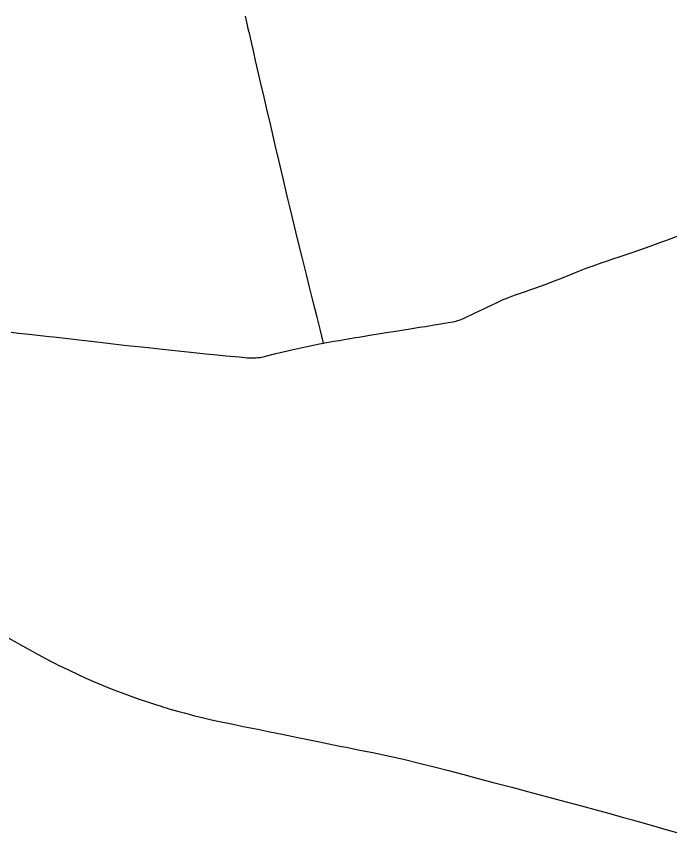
# Model space of a CAD drawing. Extents: x 0 to 34, y 0 to 22.
# Drawn here: x 7.5882 to 7.8127, y 17.0001 to 17.2803 of the extents above; entities that cross this region are included whole.
import ezdxf

# ---------------------------------------------------------------- set-up
doc = ezdxf.new("R2010")
doc.units = 0
doc.layers.add('GM_X_State_Route', color=7, linetype='Continuous')
doc.layers.add('GM_X_US_Route', color=7, linetype='Continuous')

msp = doc.modelspace()

# ---------------------------------------------------------------- linework, layer by layer
at = {"layer": 'GM_X_State_Route'}
for points in [[(7.693739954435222, 17.168150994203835), (7.692552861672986, 17.172976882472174), (7.691526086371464, 17.177070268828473), (7.6907556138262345, 17.18014004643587), (7.6898849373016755, 17.183672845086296), (7.6890675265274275, 17.186893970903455), (7.687899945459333, 17.19165868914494), (7.68641331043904, 17.19770226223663), (7.685306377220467, 17.20215583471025), (7.684289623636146, 17.20630564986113), (7.683107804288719, 17.21112046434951), (7.682270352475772, 17.21449980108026), (7.6816100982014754, 17.217215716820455), (7.681007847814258, 17.219675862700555), (7.679959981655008, 17.224197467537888), (7.678402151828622, 17.23092924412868), (7.677302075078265, 17.235601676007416), (7.675370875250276, 17.243871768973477), (7.6745613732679, 17.247418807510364), (7.673316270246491, 17.25259908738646), (7.672255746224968, 17.257279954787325), (7.671455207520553, 17.260722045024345), (7.670427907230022, 17.265193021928), (7.669831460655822, 17.267870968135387), (7.669558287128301, 17.269089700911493), (7.669382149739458, 17.26987705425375), (7.668543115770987, 17.273471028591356), (7.668279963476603, 17.274528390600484), (7.668224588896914, 17.27474988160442), (7.6679213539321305, 17.275979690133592), (7.66762919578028, 17.277266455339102), (7.666922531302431, 17.280404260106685)], [(7.585431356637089, 17.067009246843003), (7.592414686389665, 17.063116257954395), (7.595749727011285, 17.06128842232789), (7.598449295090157, 17.059823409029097), (7.600005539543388, 17.059007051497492), (7.601609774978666, 17.05818384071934), (7.602872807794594, 17.057548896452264), (7.604184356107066, 17.05688600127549), (7.609214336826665, 17.05449336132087), (7.612151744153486, 17.053153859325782), (7.615521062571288, 17.05168832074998), (7.61587387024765, 17.051540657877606)], [(7.61587387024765, 17.051540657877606), (7.617237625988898, 17.05097005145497), (7.618909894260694, 17.050269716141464), (7.621405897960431, 17.049264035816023), (7.624264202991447, 17.04817239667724), (7.6278486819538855, 17.046853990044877), (7.630764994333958, 17.04582827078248), (7.632899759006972, 17.045109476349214), (7.636073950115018, 17.044076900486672), (7.637933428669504, 17.043482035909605), (7.638829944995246, 17.043205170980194), (7.639699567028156, 17.042940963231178), (7.640643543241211, 17.04266093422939), (7.64182272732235, 17.042326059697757), (7.644062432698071, 17.041700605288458), (7.645834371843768, 17.041209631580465), (7.647557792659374, 17.04074924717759), (7.64900170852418, 17.040379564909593), (7.650538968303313, 17.039988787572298), (7.652949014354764, 17.03940341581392), (7.655217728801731, 17.038886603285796), (7.65742737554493, 17.03840353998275), (7.662746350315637, 17.037300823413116), (7.666104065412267, 17.03660839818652), (7.671145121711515, 17.035593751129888), (7.675296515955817, 17.034756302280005), (7.679593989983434, 17.03389300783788), (7.6849662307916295, 17.032810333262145), (7.689508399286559, 17.031872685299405), (7.692402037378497, 17.031287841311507), (7.697204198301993, 17.03029956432), (7.699979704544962, 17.029745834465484), (7.701496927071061, 17.029443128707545), (7.706286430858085, 17.02847067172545), (7.710639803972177, 17.027584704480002), (7.715341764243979, 17.026613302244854), (7.721271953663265, 17.025289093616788), (7.726643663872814, 17.024022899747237), (7.732232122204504, 17.022603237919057), (7.736725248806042, 17.02141720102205), (7.738850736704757, 17.020853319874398)], [(7.738850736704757, 17.020853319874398), (7.741957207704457, 17.02002918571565), (7.745620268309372, 17.019059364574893), (7.7520873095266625, 17.0173428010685), (7.758467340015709, 17.01567528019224), (7.764330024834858, 17.01411745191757), (7.775378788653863, 17.011154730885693), (7.782411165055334, 17.009270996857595), (7.788268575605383, 17.007698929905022), (7.792133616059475, 17.00664103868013), (7.796354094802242, 17.005481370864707), (7.7999464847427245, 17.00446409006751), (7.808264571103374, 17.002068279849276), (7.810596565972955, 17.001398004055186), (7.815078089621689, 17.0001291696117), (7.81514348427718, 17.000110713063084)]]:
    msp.add_lwpolyline(points, dxfattribs=at)
at = {"layer": 'GM_X_US_Route'}
for points in [[(7.81165234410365, 17.203544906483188), (7.812222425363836, 17.203753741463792), (7.821242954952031, 17.207030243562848), (7.824996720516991, 17.208435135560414), (7.828851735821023, 17.209870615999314), (7.831723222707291, 17.210923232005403), (7.834691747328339, 17.212061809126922)], [(7.627456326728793, 17.167252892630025), (7.628691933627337, 17.16711894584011), (7.633468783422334, 17.166596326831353), (7.636382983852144, 17.16629151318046), (7.6415901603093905, 17.16574569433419), (7.648200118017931, 17.165069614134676), (7.653357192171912, 17.164505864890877), (7.657189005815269, 17.164118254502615), (7.660209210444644, 17.163813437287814), (7.6648299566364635, 17.163387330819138), (7.667571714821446, 17.163156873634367), (7.6681301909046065, 17.163114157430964), (7.668670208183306, 17.163096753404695), (7.669278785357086, 17.1630772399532), (7.670340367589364, 17.163108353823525), (7.6712447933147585, 17.16317163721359), (7.6720152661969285, 17.163258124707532), (7.672538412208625, 17.163347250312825), (7.673045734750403, 17.163446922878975), (7.67431983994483, 17.16376122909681), (7.67737748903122, 17.164541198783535), (7.679901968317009, 17.165201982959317), (7.6832849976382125, 17.165985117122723), (7.687619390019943, 17.166916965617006), (7.692358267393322, 17.16787412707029), (7.693739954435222, 17.168150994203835), (7.694220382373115, 17.168250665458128), (7.697338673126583, 17.1687959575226), (7.699099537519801, 17.169094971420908), (7.70087411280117, 17.16940084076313), (7.702065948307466, 17.16960598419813), (7.7047570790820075, 17.17005635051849), (7.705914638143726, 17.17025041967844), (7.70777886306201, 17.17056262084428), (7.709569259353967, 17.170850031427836), (7.710384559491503, 17.170982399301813), (7.712560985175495, 17.171334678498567), (7.715262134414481, 17.17176131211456), (7.718591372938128, 17.17228709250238), (7.721292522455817, 17.1727311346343), (7.723526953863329, 17.173095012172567), (7.726755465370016, 17.173593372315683), (7.728732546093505, 17.173907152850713), (7.731801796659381, 17.17440445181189), (7.734037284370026, 17.17477571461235), (7.73658497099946, 17.175202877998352), (7.738241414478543, 17.17550927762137), (7.73876297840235, 17.17562371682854), (7.739267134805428, 17.17573709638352), (7.7397781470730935, 17.175872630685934), (7.740277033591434, 17.176023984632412), (7.74075324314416, 17.176186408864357), (7.7412167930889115, 17.17635200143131), (7.742086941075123, 17.176720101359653), (7.745855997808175, 17.17849256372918), (7.748797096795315, 17.179912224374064), (7.7503876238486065, 17.180672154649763), (7.751233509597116, 17.181083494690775), (7.752094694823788, 17.181502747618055), (7.752730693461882, 17.18179754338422), (7.753359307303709, 17.182092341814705), (7.754551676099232, 17.182647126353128), (7.755500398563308, 17.183069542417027), (7.756555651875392, 17.18349670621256), (7.757354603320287, 17.18380679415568), (7.7584794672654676, 17.184225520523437), (7.759744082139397, 17.184691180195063), (7.761024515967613, 17.18515684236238), (7.763181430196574, 17.18590147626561), (7.764678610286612, 17.186421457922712), (7.766703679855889, 17.187142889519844), (7.769915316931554, 17.188283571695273), (7.773160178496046, 17.18947593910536), (7.775809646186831, 17.190514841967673), (7.77946162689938, 17.192032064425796), (7.781661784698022, 17.1929618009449), (7.783942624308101, 17.193846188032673), (7.786340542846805, 17.194711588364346), (7.789432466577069, 17.1957731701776), (7.791305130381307, 17.196406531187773), (7.79354430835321, 17.197154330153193), (7.7949750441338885, 17.197632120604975), (7.798737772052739, 17.198919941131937), (7.802463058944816, 17.200199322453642), (7.805991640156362, 17.201445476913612), (7.809646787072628, 17.20281187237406), (7.81165234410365, 17.203544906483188)], [(7.586415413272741, 17.171854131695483), (7.58896784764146, 17.17156988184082), (7.592534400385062, 17.171188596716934), (7.594525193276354, 17.170962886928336), (7.597596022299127, 17.170638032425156), (7.599457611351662, 17.17044132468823), (7.601017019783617, 17.170276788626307), (7.60705320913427, 17.1695954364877), (7.610719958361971, 17.169168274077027), (7.614018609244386, 17.16877539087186), (7.625230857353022, 17.16749389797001), (7.627456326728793, 17.167252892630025)]]:
    msp.add_lwpolyline(points, dxfattribs=at)

doc.saveas('drawing.dxf')
